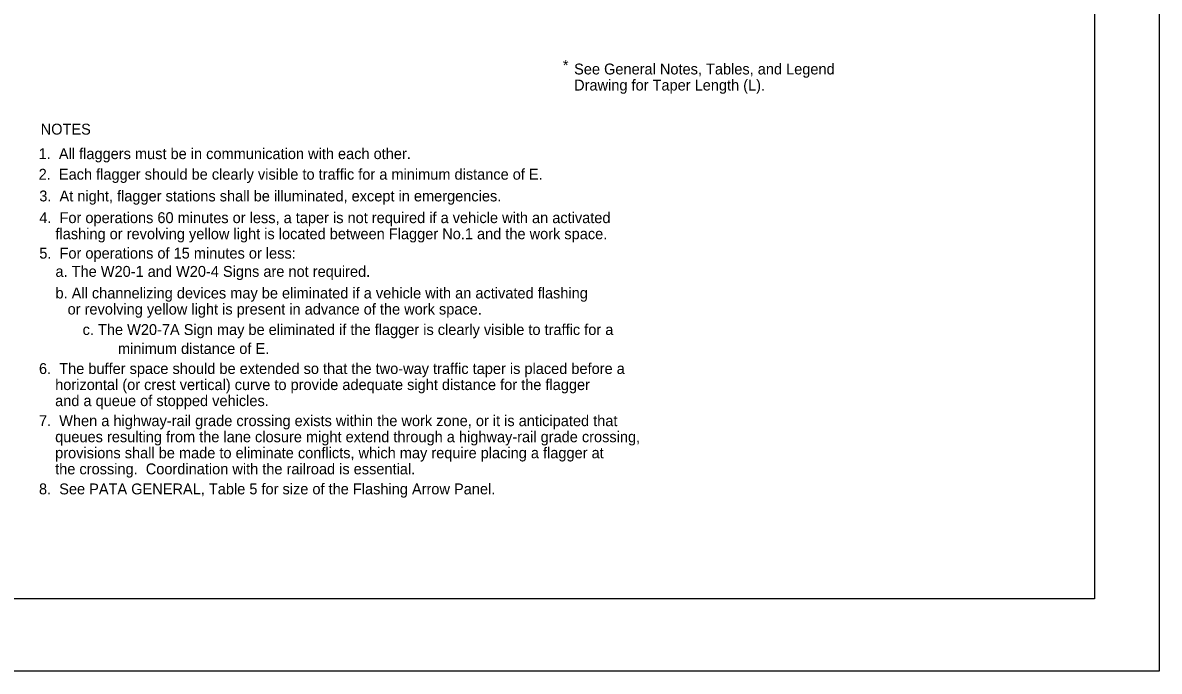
# Model space of a CAD drawing. Extents: x -14145 to -13662, y 30244 to 30661.
# Drawn here: x -13813.1 to -13791.17, y 30424.81 to 30437.32 of the extents above; entities that cross this region are included whole.
import ezdxf

# ---------------------------------------------------------------- set-up
doc = ezdxf.new("R2010")
doc.units = 0
for name, color, linetype in [('10', 7, 'Continuous'), ('2', 7, 'Continuous'), ('61', 7, 'Continuous')]:
    doc.layers.add(name, color=color, linetype=linetype)

msp = doc.modelspace()

# ---------------------------------------------------------------- linework, layer by layer
at = {"layer": '10'}
for p, q in [((-13792.422, 30448.777), (-13792.422, 30426.207)), ((-13792.422, 30426.207), (-13823.874, 30426.207))]:
    msp.add_line(p, q, dxfattribs=at)
at = {"layer": '61'}
msp.add_lwpolyline([(-13824.174, 30450.307), (-13791.174, 30450.307), (-13791.174, 30424.807), (-13824.174, 30424.807)], close=True, dxfattribs=at)

# ---------------------------------------------------------------- texts
at = {"layer": '2'}
for s, p in [('*', (-13802.68, 30436.391)), ('See General Notes, Tables, and Legend ', (-13802.463, 30436.319)), ('Drawing for Taper Length (L).', (-13802.463, 30436.009)), ('NOTES', (-13812.754, 30435.159)), ('1.  All flaggers must be in communication with each other.', (-13812.793, 30434.686)), ('2.  Each flagger should be clearly visible to traffic for a minimum distance of E.', (-13812.793, 30434.289)), ('3.  At night, flagger stations shall be illuminated, except in emergencies.', (-13812.781, 30433.87)), ('4.  For operations 60 minutes or less, a taper is not required if a vehicle with an activated', (-13812.781, 30433.451)), ('    flashing or revolving yellow light is located between Flagger No.1 and the work space.', (-13812.781, 30433.141)), ('5.  For operations of 15 minutes or less:', (-13812.781, 30432.767)), ('    a. The W20-1 and W20-4 Signs are not required.', (-13812.781, 30432.415)), ('    b. All channelizing devices may be eliminated if a vehicle with an activated flashing', (-13812.781, 30431.998)), ('       or revolving yellow light is present in advance of the work space.', (-13812.781, 30431.688)), ('c. The W20-7A Sign may be eliminated if the flagger is clearly visible to traffic for a ', (-13811.945, 30431.293)), ('minimum distance of E.', (-13811.263, 30430.927)), ('6.  The buffer space should be extended so that the two-way traffic taper is placed before a', (-13812.787, 30430.541)), ('    horizontal (or crest vertical) curve to provide adequate sight distance for the flagger', (-13812.787, 30430.231)), ('    and a queue of stopped vehicles.', (-13812.787, 30429.921)), ('7.  When a highway-rail grade crossing exists within the work zone, or it is anticipated that', (-13812.787, 30429.535)), ('    queues resulting from the lane closure might extend through a highway-rail grade crossing, ', (-13812.787, 30429.225)), ('    provisions shall be made to eliminate conflicts, which may require placing a flagger at ', (-13812.787, 30428.915)), ('    the crossing.  Coordination with the railroad is essential.', (-13812.787, 30428.605)), ('8.  See PATA GENERAL, Table 5 for size of the Flashing Arrow Panel.', (-13812.787, 30428.219))]:
    msp.add_text(s, height=0.21, dxfattribs=at).set_placement(p)

doc.saveas('drawing.dxf')
